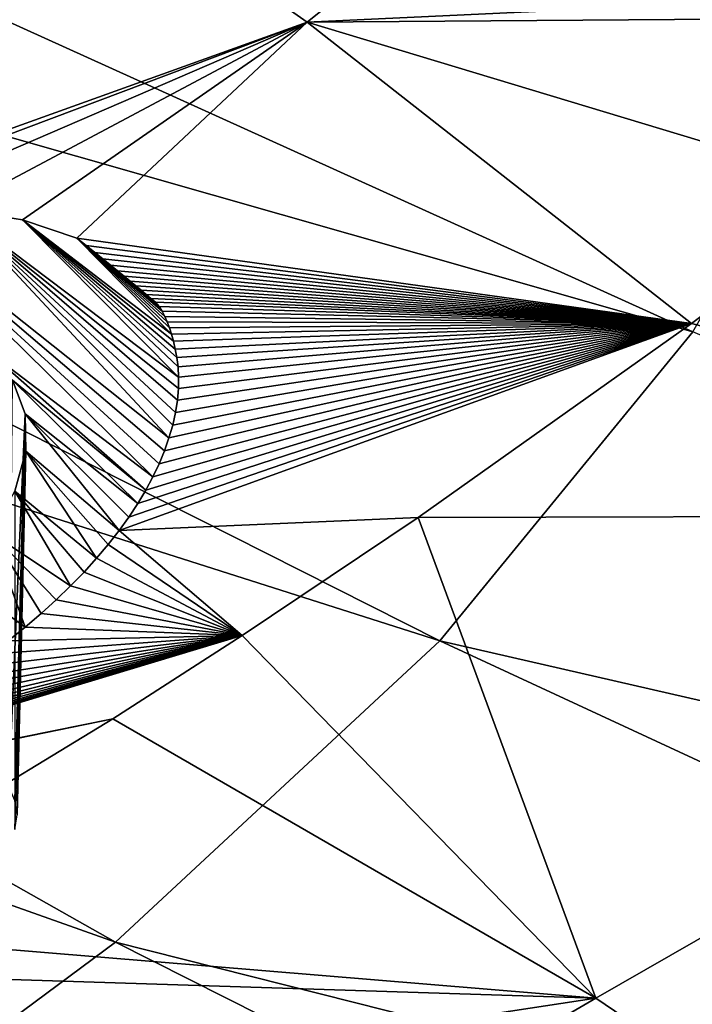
# Model space of a CAD drawing. Header units: metres. Extents: x -90 to 304, y -90 to 74.
# Tile 526 of 570: x 282.28 to 284.86, y 11.29 to 15.06. Entities that reach past the tile are written whole.
import ezdxf

# ---------------------------------------------------------------- set-up
doc = ezdxf.new("R2010")
doc.units = ezdxf.units.M
doc.layers.add('solid_21662050_350', color=7, linetype='CONTINUOUS')

msp = doc.modelspace()

# ---------------------------------------------------------------- linework, layer by layer
at = {"layer": 'solid_21662050_350'}
for points in [[(277.906982, 17.015568, 191.647949), (277.237579, 16.038656, 194.363098), (284.863373, 13.865532, 194.022339)], [(277.906982, 17.015568, 191.647949), (284.863373, 13.865532, 194.022339), (285.556274, 15.072536, 190.66803)], [(283.383179, 15.052685, 149.407104), (281.851288, 16.125895, 146.900711), (284.952209, 16.311073, 148.565414)], [(283.383179, 15.052685, 149.407104), (284.952209, 16.311073, 148.565414), (286.53183, 15.201401, 151.222992)], [(281.23877, 14.283546, 149.294724), (281.851288, 16.125895, 146.900711), (283.383179, 15.052685, 149.407104)], [(277.237579, 16.038656, 194.363098), (276.348846, 15.082067, 197.021774), (283.891937, 12.680805, 197.314789)], [(277.237579, 16.038656, 194.363098), (283.891937, 12.680805, 197.314789), (284.863373, 13.865532, 194.022339)], [(283.383179, 15.052685, 149.407104), (286.53183, 15.201401, 151.222992), (286.377869, 15.075009, 151.306229)], [(276.348846, 15.082067, 197.021774), (275.246063, 14.151441, 199.608353), (282.648102, 11.525713, 200.524902)], [(276.348846, 15.082067, 197.021774), (282.648102, 11.525713, 200.524902), (283.891937, 12.680805, 197.314789)], [(283.383179, 15.052685, 149.407104), (286.377869, 15.075009, 151.306229), (285.532104, 14.404843, 151.752838)], [(281.419922, 14.314347, 149.352417), (281.23877, 14.283546, 149.294724), (283.383179, 15.052685, 149.407104)], [(281.738556, 14.343284, 149.494156), (281.419922, 14.314347, 149.352417), (283.383179, 15.052685, 149.407104)], [(282.033661, 14.336705, 149.678223), (281.738556, 14.343284, 149.494156), (283.383179, 15.052685, 149.407104)], [(282.290039, 14.2958, 149.893417), (282.033661, 14.336705, 149.678223), (283.383179, 15.052685, 149.407104)], [(282.498871, 14.224361, 150.128281), (282.290039, 14.2958, 149.893417), (283.383179, 15.052685, 149.407104)], [(282.498871, 14.224361, 150.128281), (283.383179, 15.052685, 149.407104), (284.858276, 13.898256, 152.096008)], [(283.383179, 15.052685, 149.407104), (285.532104, 14.404843, 151.752838), (284.858276, 13.898256, 152.096008)], [(284.858276, 13.898256, 152.096008), (285.532104, 14.404843, 151.752838), (287.724823, 13.164693, 155.216949)], [(282.852753, 13.459051, 151.537323), (281.738556, 14.343284, 149.494156), (282.033661, 14.336705, 149.678223)], [(282.835419, 13.409899, 151.604767), (281.738556, 14.343284, 149.494156), (282.852753, 13.459051, 151.537323)], [(282.814789, 13.36022, 151.671204), (281.738556, 14.343284, 149.494156), (282.835419, 13.409899, 151.604767)], [(282.790833, 13.309933, 151.73674), (281.738556, 14.343284, 149.494156), (282.814789, 13.36022, 151.671204)], [(282.156097, 13.79191, 150.596725), (281.738556, 14.343284, 149.494156), (282.790833, 13.309933, 151.73674)], [(282.889862, 13.691449, 151.193207), (282.033661, 14.336705, 149.678223), (282.290039, 14.2958, 149.893417)], [(282.889008, 13.648658, 151.259949), (282.033661, 14.336705, 149.678223), (282.889862, 13.691449, 151.193207)], [(282.884979, 13.603325, 151.328903), (282.033661, 14.336705, 149.678223), (282.889008, 13.648658, 151.259949)], [(282.877625, 13.55617, 151.398804), (282.033661, 14.336705, 149.678223), (282.884979, 13.603325, 151.328903)], [(282.866882, 13.507977, 151.46843), (282.033661, 14.336705, 149.678223), (282.877625, 13.55617, 151.398804)], [(282.852753, 13.459051, 151.537323), (282.033661, 14.336705, 149.678223), (282.866882, 13.507977, 151.46843)], [(282.86203, 13.856589, 150.917709), (282.290039, 14.2958, 149.893417), (282.498871, 14.224361, 150.128281)], [(282.869629, 13.829497, 150.96463), (282.290039, 14.2958, 149.893417), (282.86203, 13.856589, 150.917709)], [(282.876892, 13.799929, 151.015274), (282.290039, 14.2958, 149.893417), (282.869629, 13.829497, 150.96463)], [(282.883118, 13.767258, 151.070206), (282.290039, 14.2958, 149.893417), (282.876892, 13.799929, 151.015274)], [(282.887665, 13.731231, 151.12944), (282.290039, 14.2958, 149.893417), (282.883118, 13.767258, 151.070206)], [(282.889862, 13.691449, 151.193207), (282.290039, 14.2958, 149.893417), (282.887665, 13.731231, 151.12944)], [(282.534332, 14.196284, 150.192871), (282.498871, 14.224361, 150.128281), (284.858276, 13.898256, 152.096008)], [(282.725891, 14.042521, 150.546082), (282.498871, 14.224361, 150.128281), (282.534332, 14.196284, 150.192871)], [(282.745941, 14.025312, 150.584869), (282.498871, 14.224361, 150.128281), (282.725891, 14.042521, 150.546082)], [(282.764862, 14.009036, 150.621552), (282.498871, 14.224361, 150.128281), (282.745941, 14.025312, 150.584869)], [(282.782837, 13.993549, 150.656479), (282.498871, 14.224361, 150.128281), (282.764862, 14.009036, 150.621552)], [(282.815186, 13.962709, 150.723969), (282.498871, 14.224361, 150.128281), (282.782837, 13.993549, 150.656479)], [(282.82663, 13.944537, 150.759171), (282.498871, 14.224361, 150.128281), (282.815186, 13.962709, 150.723969)], [(282.836792, 13.925163, 150.795486), (282.498871, 14.224361, 150.128281), (282.82663, 13.944537, 150.759171)], [(282.845886, 13.90417, 150.83371), (282.498871, 14.224361, 150.128281), (282.836792, 13.925163, 150.795486)], [(282.854126, 13.881398, 150.874191), (282.498871, 14.224361, 150.128281), (282.845886, 13.90417, 150.83371)], [(282.86203, 13.856589, 150.917709), (282.498871, 14.224361, 150.128281), (282.854126, 13.881398, 150.874191)], [(282.567596, 14.169906, 150.253586), (282.534332, 14.196284, 150.192871), (284.858276, 13.898256, 152.096008)], [(282.725891, 14.042521, 150.546082), (282.534332, 14.196284, 150.192871), (282.567596, 14.169906, 150.253586)], [(282.598694, 14.145205, 150.310455), (282.567596, 14.169906, 150.253586), (284.858276, 13.898256, 152.096008)], [(282.725891, 14.042521, 150.546082), (282.567596, 14.169906, 150.253586), (282.598694, 14.145205, 150.310455)], [(275.246063, 14.151441, 199.608353), (281.139526, 10.40743, 203.632797), (282.648102, 11.525713, 200.524902)], [(282.627777, 14.121983, 150.363861), (282.598694, 14.145205, 150.310455), (284.858276, 13.898256, 152.096008)], [(282.725891, 14.042521, 150.546082), (282.598694, 14.145205, 150.310455), (282.627777, 14.121983, 150.363861)], [(282.654999, 14.100206, 150.413956), (282.627777, 14.121983, 150.363861), (284.858276, 13.898256, 152.096008)], [(282.704071, 14.060651, 150.504807), (282.627777, 14.121983, 150.363861), (282.654999, 14.100206, 150.413956)], [(282.725891, 14.042521, 150.546082), (282.627777, 14.121983, 150.363861), (282.704071, 14.060651, 150.504807)], [(282.68045, 14.079839, 150.460831), (282.654999, 14.100206, 150.413956), (284.858276, 13.898256, 152.096008)], [(282.704071, 14.060651, 150.504807), (282.654999, 14.100206, 150.413956), (282.68045, 14.079839, 150.460831)], [(282.704071, 14.060651, 150.504807), (282.68045, 14.079839, 150.460831), (284.858276, 13.898256, 152.096008)], [(282.725891, 14.042521, 150.546082), (282.704071, 14.060651, 150.504807), (284.858276, 13.898256, 152.096008)], [(282.745941, 14.025312, 150.584869), (282.725891, 14.042521, 150.546082), (284.858276, 13.898256, 152.096008)], [(282.764862, 14.009036, 150.621552), (282.745941, 14.025312, 150.584869), (284.858276, 13.898256, 152.096008)], [(282.782837, 13.993549, 150.656479), (282.764862, 14.009036, 150.621552), (284.858276, 13.898256, 152.096008)], [(282.800598, 13.978963, 150.68988), (282.782837, 13.993549, 150.656479), (284.858276, 13.898256, 152.096008)], [(282.815186, 13.962709, 150.723969), (282.782837, 13.993549, 150.656479), (282.800598, 13.978963, 150.68988)], [(282.815186, 13.962709, 150.723969), (282.800598, 13.978963, 150.68988), (284.858276, 13.898256, 152.096008)], [(282.82663, 13.944537, 150.759171), (282.815186, 13.962709, 150.723969), (284.858276, 13.898256, 152.096008)], [(282.836792, 13.925163, 150.795486), (282.82663, 13.944537, 150.759171), (284.858276, 13.898256, 152.096008)], [(282.661285, 13.103985, 151.987915), (284.858276, 13.898256, 152.096008), (283.809357, 13.154401, 152.607269)], [(282.661285, 13.103985, 151.987915), (282.698364, 13.155516, 151.927628), (284.858276, 13.898256, 152.096008)], [(282.698364, 13.155516, 151.927628), (282.732605, 13.207451, 151.865143), (284.858276, 13.898256, 152.096008)], [(282.732605, 13.207451, 151.865143), (282.763428, 13.258959, 151.801468), (284.858276, 13.898256, 152.096008)], [(282.763428, 13.258959, 151.801468), (282.790833, 13.309933, 151.73674), (284.858276, 13.898256, 152.096008)], [(282.790833, 13.309933, 151.73674), (282.814789, 13.36022, 151.671204), (284.858276, 13.898256, 152.096008)], [(282.814789, 13.36022, 151.671204), (282.835419, 13.409899, 151.604767), (284.858276, 13.898256, 152.096008)], [(282.835419, 13.409899, 151.604767), (282.852753, 13.459051, 151.537323), (284.858276, 13.898256, 152.096008)], [(282.845886, 13.90417, 150.83371), (282.836792, 13.925163, 150.795486), (284.858276, 13.898256, 152.096008)], [(282.854126, 13.881398, 150.874191), (282.845886, 13.90417, 150.83371), (284.858276, 13.898256, 152.096008)], [(282.852753, 13.459051, 151.537323), (282.866882, 13.507977, 151.46843), (284.858276, 13.898256, 152.096008)], [(282.86203, 13.856589, 150.917709), (282.854126, 13.881398, 150.874191), (284.858276, 13.898256, 152.096008)], [(282.869629, 13.829497, 150.96463), (282.86203, 13.856589, 150.917709), (284.858276, 13.898256, 152.096008)], [(282.866882, 13.507977, 151.46843), (282.877625, 13.55617, 151.398804), (284.858276, 13.898256, 152.096008)], [(282.876892, 13.799929, 151.015274), (282.869629, 13.829497, 150.96463), (284.858276, 13.898256, 152.096008)], [(282.883118, 13.767258, 151.070206), (282.876892, 13.799929, 151.015274), (284.858276, 13.898256, 152.096008)], [(282.877625, 13.55617, 151.398804), (282.884979, 13.603325, 151.328903), (284.858276, 13.898256, 152.096008)], [(282.887665, 13.731231, 151.12944), (282.883118, 13.767258, 151.070206), (284.858276, 13.898256, 152.096008)], [(282.884979, 13.603325, 151.328903), (282.889008, 13.648658, 151.259949), (284.858276, 13.898256, 152.096008)], [(282.889862, 13.691449, 151.193207), (282.887665, 13.731231, 151.12944), (284.858276, 13.898256, 152.096008)], [(282.889008, 13.648658, 151.259949), (282.889862, 13.691449, 151.193207), (284.858276, 13.898256, 152.096008)], [(283.809357, 13.154401, 152.607269), (284.858276, 13.898256, 152.096008), (287.724823, 13.164693, 155.216949)], [(284.863373, 13.865532, 194.022339), (283.891937, 12.680805, 197.314789), (291.990173, 10.825394, 194.967697)], [(282.156097, 13.79191, 150.596725), (282.790833, 13.309933, 151.73674), (282.763428, 13.258959, 151.801468)], [(282.156097, 13.79191, 150.596725), (282.763428, 13.258959, 151.801468), (282.252319, 13.680804, 150.828186)], [(282.252319, 13.680804, 150.828186), (282.301178, 13.551761, 151.060577), (282.238098, 12.122869, 150.336731)], [(282.252319, 13.680804, 150.828186), (282.763428, 13.258959, 151.801468), (282.732605, 13.207451, 151.865143)], [(282.252319, 13.680804, 150.828186), (282.732605, 13.207451, 151.865143), (282.301178, 13.551761, 151.060577)], [(282.301178, 13.551761, 151.060577), (282.261658, 12.069078, 150.474915), (282.238098, 12.122869, 150.336731)], [(282.301178, 13.551761, 151.060577), (282.269623, 12.014021, 150.614365), (282.261658, 12.069078, 150.474915)], [(282.301178, 13.551761, 151.060577), (282.303741, 13.408623, 151.288773), (282.269623, 12.014021, 150.614365)], [(282.301178, 13.551761, 151.060577), (282.732605, 13.207451, 151.865143), (282.698364, 13.155516, 151.927628)], [(282.301178, 13.551761, 151.060577), (282.698364, 13.155516, 151.927628), (282.661285, 13.103985, 151.987915)], [(282.301178, 13.551761, 151.060577), (282.661285, 13.103985, 151.987915), (282.303741, 13.408623, 151.288773)], [(282.303741, 13.408623, 151.288773), (282.574982, 12.997706, 152.106949), (282.260712, 13.254487, 151.50856)], [(282.303741, 13.408623, 151.288773), (282.260712, 13.254487, 151.50856), (282.261871, 11.958299, 150.753571)], [(282.303741, 13.408623, 151.288773), (282.261871, 11.958299, 150.753571), (282.269623, 12.014021, 150.614365)], [(282.303741, 13.408623, 151.288773), (282.661285, 13.103985, 151.987915), (282.619598, 13.050621, 152.048584)], [(282.303741, 13.408623, 151.288773), (282.619598, 13.050621, 152.048584), (282.574982, 12.997706, 152.106949)], [(282.260712, 13.254487, 151.50856), (282.475311, 12.891581, 152.218582), (282.171875, 13.092209, 151.715698)], [(282.260712, 13.254487, 151.50856), (282.574982, 12.997706, 152.106949), (282.526855, 12.94466, 152.163666)], [(282.260712, 13.254487, 151.50856), (282.526855, 12.94466, 152.163666), (282.475311, 12.891581, 152.218582)], [(282.661285, 13.103985, 151.987915), (283.809357, 13.154401, 152.607269), (283.133606, 12.702098, 152.921753)], [(284.49054, 11.311457, 156.106537), (283.133606, 12.702098, 152.921753), (283.809357, 13.154401, 152.607269)], [(284.49054, 11.311457, 156.106537), (283.809357, 13.154401, 152.607269), (287.724823, 13.164693, 155.216949)], [(286.135315, 10.195149, 159.207199), (284.49054, 11.311457, 156.106537), (287.724823, 13.164693, 155.216949)], [(282.619598, 13.050621, 152.048584), (282.661285, 13.103985, 151.987915), (283.133606, 12.702098, 152.921753)], [(282.171875, 13.092209, 151.715698), (282.300293, 12.733322, 152.370926), (282.036652, 12.925129, 151.904892)], [(282.171875, 13.092209, 151.715698), (282.475311, 12.891581, 152.218582), (282.42038, 12.838624, 152.2715)], [(282.171875, 13.092209, 151.715698), (282.42038, 12.838624, 152.2715), (282.362061, 12.785849, 152.322311)], [(282.171875, 13.092209, 151.715698), (282.362061, 12.785849, 152.322311), (282.300293, 12.733322, 152.370926)], [(282.574982, 12.997706, 152.106949), (282.619598, 13.050621, 152.048584), (283.133606, 12.702098, 152.921753)], [(282.526855, 12.94466, 152.163666), (282.574982, 12.997706, 152.106949), (283.133606, 12.702098, 152.921753)], [(282.036652, 12.925129, 151.904892), (282.300293, 12.733322, 152.370926), (282.235168, 12.681167, 152.417175)], [(282.475311, 12.891581, 152.218582), (282.526855, 12.94466, 152.163666), (283.133606, 12.702098, 152.921753)], [(282.42038, 12.838624, 152.2715), (282.475311, 12.891581, 152.218582), (283.133606, 12.702098, 152.921753)], [(282.362061, 12.785849, 152.322311), (282.42038, 12.838624, 152.2715), (283.133606, 12.702098, 152.921753)], [(282.300293, 12.733322, 152.370926), (282.362061, 12.785849, 152.322311), (283.133606, 12.702098, 152.921753)], [(282.235168, 12.681167, 152.417175), (282.300293, 12.733322, 152.370926), (283.133606, 12.702098, 152.921753)], [(280.9216, 12.036163, 152.71843), (283.133606, 12.702098, 152.921753), (282.636749, 12.382237, 153.145416)], [(280.9216, 12.036163, 152.71843), (281.010712, 12.062231, 152.725632), (283.133606, 12.702098, 152.921753)], [(281.010712, 12.062231, 152.725632), (281.09964, 12.090439, 152.72934), (283.133606, 12.702098, 152.921753)], [(281.09964, 12.090439, 152.72934), (281.188324, 12.120777, 152.729568), (283.133606, 12.702098, 152.921753)], [(281.188324, 12.120777, 152.729568), (281.276672, 12.153243, 152.726273), (283.133606, 12.702098, 152.921753)], [(281.276672, 12.153243, 152.726273), (281.364441, 12.187779, 152.719437), (283.133606, 12.702098, 152.921753)], [(281.364441, 12.187779, 152.719437), (281.451538, 12.224349, 152.709076), (283.133606, 12.702098, 152.921753)], [(281.451538, 12.224349, 152.709076), (281.53772, 12.262869, 152.695145), (283.133606, 12.702098, 152.921753)], [(281.53772, 12.262869, 152.695145), (281.62265, 12.303216, 152.677734), (283.133606, 12.702098, 152.921753)], [(281.62265, 12.303216, 152.677734), (281.706146, 12.345316, 152.656815), (283.133606, 12.702098, 152.921753)], [(281.706146, 12.345316, 152.656815), (281.787903, 12.389014, 152.632507), (283.133606, 12.702098, 152.921753)], [(281.787903, 12.389014, 152.632507), (281.867859, 12.434292, 152.604782), (283.133606, 12.702098, 152.921753)], [(281.867859, 12.434292, 152.604782), (281.945984, 12.481121, 152.573654), (283.133606, 12.702098, 152.921753)], [(281.945984, 12.481121, 152.573654), (282.022034, 12.529399, 152.5392), (283.133606, 12.702098, 152.921753)], [(282.022034, 12.529399, 152.5392), (282.095764, 12.578968, 152.501526), (283.133606, 12.702098, 152.921753)], [(282.095764, 12.578968, 152.501526), (282.166931, 12.62966, 152.46077), (283.133606, 12.702098, 152.921753)], [(282.166931, 12.62966, 152.46077), (282.235168, 12.681167, 152.417175), (283.133606, 12.702098, 152.921753)], [(284.49054, 11.311457, 156.106537), (282.636749, 12.382237, 153.145416), (283.133606, 12.702098, 152.921753)], [(283.891937, 12.680805, 197.314789), (282.648102, 11.525713, 200.524902), (290.849976, 9.457129, 198.77005)], [(283.891937, 12.680805, 197.314789), (290.849976, 9.457129, 198.77005), (291.990173, 10.825394, 194.967697)], [(280.85022, 12.016852, 152.710175), (282.636749, 12.382237, 153.145416), (281.308044, 11.574668, 153.715073)], [(280.85022, 12.016852, 152.710175), (280.9216, 12.036163, 152.71843), (282.636749, 12.382237, 153.145416)], [(281.308044, 11.574668, 153.715073), (282.636749, 12.382237, 153.145416), (284.49054, 11.311457, 156.106537)], [(281.041321, 11.42034, 153.824722), (281.308044, 11.574668, 153.715073), (284.49054, 11.311457, 156.106537)], [(282.648102, 11.525713, 200.524902), (281.139526, 10.40743, 203.632797), (289.39624, 8.123438, 202.476379)], [(282.648102, 11.525713, 200.524902), (289.39624, 8.123438, 202.476379), (290.849976, 9.457129, 198.77005)], [(279.434357, 10.541283, 154.452988), (281.041321, 11.42034, 153.824722), (284.49054, 11.311457, 156.106537)], [(281.307831, 9.457541, 157.44873), (279.434357, 10.541283, 154.452988), (284.49054, 11.311457, 156.106537)], [(281.307831, 9.457541, 157.44873), (284.49054, 11.311457, 156.106537), (286.135315, 10.195149, 159.207199)]]:
    msp.add_3dface(points, dxfattribs=at)

doc.saveas('drawing.dxf')
